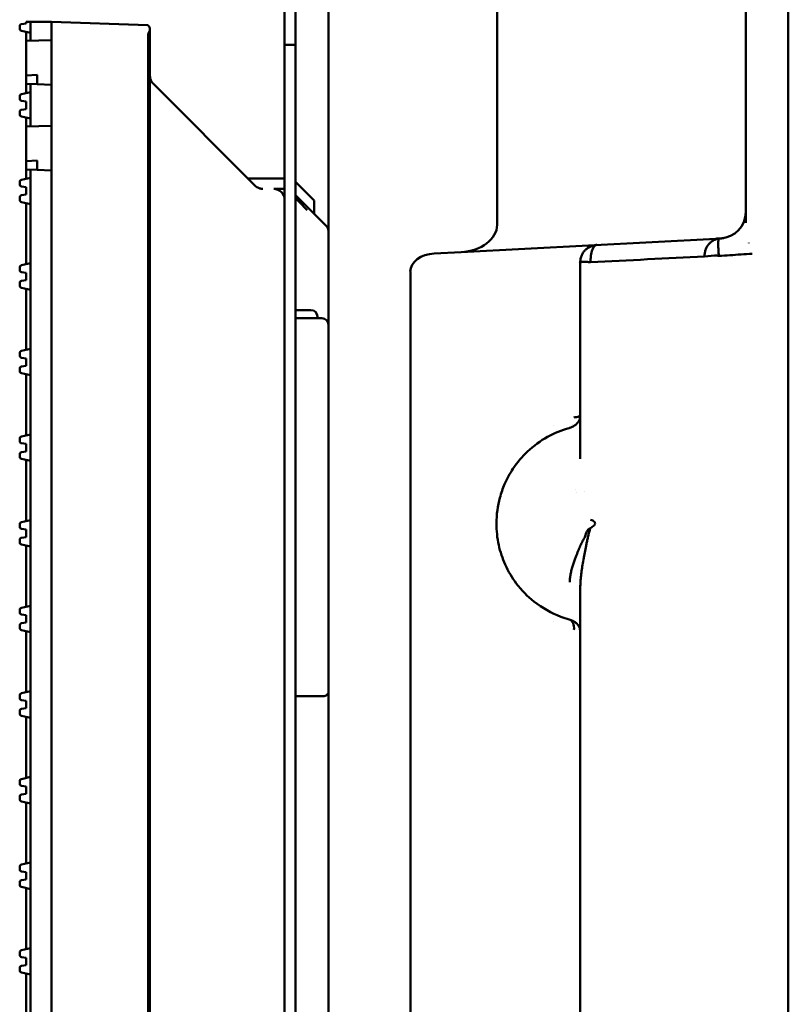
# Model space of a CAD drawing. Header units: millimetres. Extents: x 0 to 14369, y -869 to 2970.
# Tile 391 of 656: x 1703 to 1738, y 2092 to 2137. Entities that reach past the tile are written whole.
import ezdxf

# ---------------------------------------------------------------- set-up
doc = ezdxf.new("R2010")
doc.units = ezdxf.units.MM
doc.header["$LTSCALE"] = 10
doc.layers.add('Sichtbar (ISO)', color=7, linetype='Continuous', lineweight=50)

msp = doc.modelspace()

# ---------------------------------------------------------------- linework, layer by layer
at = {"layer": 'Sichtbar (ISO)'}
for p, q in [((1714.784, 2135.364), (1714.784, 2637.664)), ((1715.284, 2135.364), (1715.284, 2637.664)), ((1737.784, 2209.776), (1737.784, 2044.16)), ((1716.784, 2158.311), (1716.784, 2114.717)), ((1724.484, 2127.154), (1724.484, 2145.874)), ((1735.841, 2145.296), (1735.841, 2127.731)), ((1714.784, 1635.364), (1714.784, 2137.664)), ((1715.284, 1635.364), (1715.284, 2137.664)), ((1702.684, 2136.102), (1702.684, 2136.215)), ((1703.184, 2135.911), (1702.763, 2136.004)), ((1702.77, 2136.314), (1702.984, 2136.344)), ((1702.984, 2136.414), (1702.984, 2136.344)), ((1702.984, 2136.414), (1703.184, 2136.414)), ((1703.184, 2136.414), (1703.184, 2135.911)), ((1704.134, 2136.414), (1703.184, 2136.414)), ((1704.134, 2136.414), (1708.534, 2136.26)), ((1704.134, 2136.414), (1704.134, 2135.915)), ((1704.134, 2135.915), (1704.134, 2136.414)), ((1708.534, 2136.26), (1704.134, 2136.414)), ((1708.634, 2136.157), (1708.534, 2136.26)), ((1708.534, 2136.26), (1708.634, 2136.157)), ((1708.634, 2136.024), (1708.634, 2136.157)), ((1708.634, 2136.157), (1708.634, 2136.024)), ((1708.634, 1637.004), (1708.634, 2136.024)), ((1708.634, 2136.024), (1708.634, 1637.004)), ((1702.984, 2135.544), (1702.984, 2135.955)), ((1704.134, 2135.582), (1702.984, 2135.544)), ((1703.184, 2135.551), (1703.184, 2135.911)), ((1704.134, 1637.112), (1704.134, 2135.915)), ((1704.134, 2135.915), (1704.134, 1637.112)), ((1708.548, 1637.266), (1708.548, 2135.761)), ((1708.548, 2135.761), (1708.548, 1637.266)), ((1702.984, 2135.544), (1702.984, 2135.444)), ((1702.984, 2135.444), (1702.984, 2133.966)), ((1715.284, 2135.364), (1714.784, 2135.364)), ((1702.984, 2133.966), (1703.484, 2134.001)), ((1702.984, 2133.966), (1702.984, 2133.584)), ((1703.484, 2133.667), (1703.484, 2134.001)), ((1702.984, 2133.584), (1703.484, 2133.567)), ((1702.984, 2133.166), (1702.984, 2133.584)), ((1703.184, 2133.211), (1703.184, 2133.577)), ((1703.484, 2133.567), (1703.484, 2133.667)), ((1703.484, 2133.567), (1704.134, 2133.546)), ((1708.781, 2133.596), (1708.781, 2133.596)), ((1713.438, 2128.939), (1708.781, 2133.596)), ((1713.438, 2128.939), (1708.781, 2133.596)), ((1702.684, 2132.907), (1702.684, 2133.02)), ((1702.763, 2133.117), (1703.184, 2133.211)), ((1703.184, 2133.211), (1703.184, 2132.004)), ((1708.634, 2133.243), (1708.634, 2133.243)), ((1708.634, 2133.243), (1708.634, 2133.243)), ((1702.984, 2132.778), (1702.77, 2132.808)), ((1702.77, 2132.407), (1702.984, 2132.437)), ((1702.984, 2132.778), (1702.984, 2132.437)), ((1702.684, 2132.196), (1702.684, 2132.308)), ((1703.184, 2132.004), (1702.763, 2132.098)), ((1702.984, 2131.638), (1702.984, 2132.049)), ((1703.184, 2131.644), (1703.184, 2132.004)), ((1704.134, 2131.676), (1702.984, 2131.638)), ((1702.984, 2131.638), (1702.984, 2131.538)), ((1702.984, 2131.538), (1702.984, 2130.06)), ((1702.984, 2130.06), (1703.484, 2130.095)), ((1702.984, 2130.06), (1702.984, 2129.678)), ((1703.484, 2129.761), (1703.484, 2130.095)), ((1703.484, 2129.661), (1703.484, 2129.761)), ((1702.763, 2129.211), (1703.184, 2129.304)), ((1702.984, 2129.678), (1703.484, 2129.661)), ((1702.984, 2129.26), (1702.984, 2129.678)), ((1703.184, 2129.304), (1703.184, 2129.671)), ((1703.184, 2129.304), (1703.184, 2128.098)), ((1703.484, 2129.661), (1704.134, 2129.639)), ((1713.134, 2129.264), (1713.134, 2129.243)), ((1714.784, 2129.264), (1713.134, 2129.264)), ((1702.684, 2129.001), (1702.684, 2129.113)), ((1702.984, 2128.871), (1702.77, 2128.902)), ((1702.984, 2128.871), (1702.984, 2128.531)), ((1716.134, 2128.264), (1715.284, 2129.114)), ((1702.684, 2128.289), (1702.684, 2128.402)), ((1702.77, 2128.501), (1702.984, 2128.531)), ((1713.791, 2128.793), (1713.791, 2128.793)), ((1713.791, 2128.793), (1713.791, 2128.793)), ((1714.784, 2128.793), (1714.284, 2128.793)), ((1714.284, 2128.793), (1714.784, 2128.793)), ((1716.697, 2127.094), (1715.284, 2128.507)), ((1703.184, 2128.098), (1702.763, 2128.192)), ((1702.984, 2125.354), (1702.984, 2128.143)), ((1703.184, 2125.398), (1703.184, 2128.098)), ((1716.134, 2127.657), (1716.134, 2128.264)), ((1716.697, 2127.094), (1716.697, 2127.094)), ((1722.85, 2125.912), (1734.47, 2126.521)), ((1734.411, 2126.517), (1734.411, 2126.517)), ((1735.984, 2126.325), (1735.984, 2126.322)), ((1721.615, 2125.847), (1722.849, 2125.912)), ((1722.85, 2125.912), (1722.849, 2125.912)), ((1728.646, 2126.103), (1728.646, 2126.102)), ((1702.763, 2125.305), (1703.184, 2125.398)), ((1703.184, 2125.398), (1703.184, 2124.192)), ((1728.284, 2125.427), (1728.284, 2118.44)), ((1728.287, 2125.437), (1728.287, 2125.437)), ((1728.512, 2125.464), (1728.512, 2125.464)), ((1702.684, 2125.094), (1702.684, 2125.207)), ((1702.984, 2124.965), (1702.77, 2124.995)), ((1702.984, 2124.965), (1702.984, 2124.625)), ((1720.524, 2125.018), (1720.524, 1727.189)), ((1702.684, 2124.383), (1702.684, 2124.496)), ((1702.77, 2124.595), (1702.984, 2124.625)), ((1703.184, 2124.192), (1702.763, 2124.285)), ((1702.984, 2121.448), (1702.984, 2124.236)), ((1703.184, 2121.492), (1703.184, 2124.192)), ((1715.984, 2123.264), (1715.284, 2123.264)), ((1715.984, 2123.264), (1715.284, 2123.264)), ((1716.284, 2122.894), (1716.284, 2122.964)), ((1716.284, 2122.964), (1716.284, 2122.894)), ((1716.484, 2122.894), (1715.284, 2122.894)), ((1716.484, 2122.894), (1715.284, 2122.894)), ((1702.684, 2121.188), (1702.684, 2121.301)), ((1702.763, 2121.399), (1703.184, 2121.492)), ((1703.184, 2121.492), (1703.184, 2120.286)), ((1702.984, 2121.059), (1702.77, 2121.089)), ((1702.77, 2120.689), (1702.984, 2120.719)), ((1702.984, 2121.059), (1702.984, 2120.719)), ((1702.684, 2120.477), (1702.684, 2120.59)), ((1703.184, 2120.286), (1702.763, 2120.379)), ((1702.984, 2117.541), (1702.984, 2120.33)), ((1703.184, 2117.586), (1703.184, 2120.286)), ((1728.284, 2116.471), (1728.284, 2118.439)), ((1702.763, 2117.492), (1703.184, 2117.586)), ((1703.184, 2117.586), (1703.184, 2116.379)), ((1727.039, 2117.982), (1727.04, 2117.982)), ((1702.684, 2117.282), (1702.684, 2117.395)), ((1702.984, 2117.153), (1702.77, 2117.183)), ((1702.984, 2117.153), (1702.984, 2116.812)), ((1702.684, 2116.571), (1702.684, 2116.683)), ((1702.77, 2116.782), (1702.984, 2116.812)), ((1703.184, 2116.379), (1702.763, 2116.473)), ((1702.984, 2113.635), (1702.984, 2116.424)), ((1703.184, 2113.679), (1703.184, 2116.379)), ((1728.284, 2116.471), (1728.284, 2116.471)), ((1728.054, 2115.083), (1728.055, 2115.083)), ((1728.102, 2114.961), (1728.102, 2114.961)), ((1728.463, 2114.967), (1728.463, 2114.967)), ((1716.784, 2112.311), (1716.784, 2114.717)), ((1716.784, 2114.717), (1716.784, 2112.311)), ((1702.763, 2113.586), (1703.184, 2113.679)), ((1703.184, 2113.679), (1703.184, 2112.473)), ((1702.684, 2113.376), (1702.684, 2113.488)), ((1702.984, 2113.246), (1702.77, 2113.277)), ((1702.984, 2113.246), (1702.984, 2112.906)), ((1702.684, 2112.664), (1702.684, 2112.777)), ((1702.77, 2112.876), (1702.984, 2112.906)), ((1703.184, 2112.473), (1702.763, 2112.567)), ((1702.984, 2109.729), (1702.984, 2112.518)), ((1703.184, 2109.773), (1703.184, 2112.473)), ((1716.784, 2112.311), (1716.784, 1967.68)), ((1728.054, 2111.944), (1728.054, 2111.944)), ((1728.103, 2112.068), (1728.103, 2112.068)), ((1728.449, 2111.987), (1728.449, 2111.987)), ((1728.464, 2112.061), (1728.464, 2112.061)), ((1728.284, 2110.557), (1728.284, 2110.557)), ((1728.284, 2110.557), (1728.284, 2108.588)), ((1702.684, 2109.469), (1702.684, 2109.582)), ((1702.763, 2109.68), (1703.184, 2109.773)), ((1703.184, 2109.773), (1703.184, 2108.567)), ((1702.984, 2109.34), (1702.77, 2109.37)), ((1702.984, 2109.34), (1702.984, 2109)), ((1727.039, 2109.045), (1727.041, 2109.045)), ((1702.684, 2108.758), (1702.684, 2108.871)), ((1703.184, 2108.567), (1702.763, 2108.66)), ((1702.77, 2108.97), (1702.984, 2109)), ((1702.984, 2105.823), (1702.984, 2108.611)), ((1728.284, 2108.588), (1728.284, 2043.662)), ((1703.184, 2105.867), (1703.184, 2108.567)), ((1728.284, 2106.68), (1728.284, 2106.68)), ((1702.684, 2105.563), (1702.684, 2105.676)), ((1702.763, 2105.774), (1703.184, 2105.867)), ((1702.984, 2105.434), (1702.77, 2105.464)), ((1703.184, 2105.867), (1703.184, 2104.661)), ((1715.284, 2105.641), (1716.484, 2105.641)), ((1716.484, 2105.641), (1715.284, 2105.641)), ((1702.77, 2105.064), (1702.984, 2105.094)), ((1702.984, 2105.434), (1702.984, 2105.094)), ((1702.684, 2104.852), (1702.684, 2104.965)), ((1703.184, 2104.661), (1702.763, 2104.754)), ((1702.984, 2101.912), (1702.984, 2104.705)), ((1703.184, 2101.957), (1703.184, 2104.661)), ((1728.284, 2103.848), (1728.284, 2103.848)), ((1728.284, 2102.852), (1728.284, 2102.852)), ((1702.763, 2101.863), (1703.184, 2101.957)), ((1703.184, 2101.957), (1703.184, 2100.75)), ((1702.684, 2101.653), (1702.684, 2101.766)), ((1702.984, 2101.524), (1702.77, 2101.554)), ((1702.984, 2101.524), (1702.984, 2101.183)), ((1702.684, 2100.942), (1702.684, 2101.054)), ((1702.77, 2101.153), (1702.984, 2101.183)), ((1703.184, 2100.75), (1702.763, 2100.844)), ((1702.984, 2098.006), (1702.984, 2100.795)), ((1703.184, 2098.05), (1703.184, 2100.75)), ((1702.684, 2097.747), (1702.684, 2097.859)), ((1702.763, 2097.957), (1703.184, 2098.05)), ((1703.184, 2098.05), (1703.184, 2096.844)), ((1702.984, 2097.617), (1702.77, 2097.648)), ((1702.984, 2097.617), (1702.984, 2097.277)), ((1702.684, 2097.035), (1702.684, 2097.148)), ((1703.184, 2096.844), (1702.763, 2096.938)), ((1702.77, 2097.247), (1702.984, 2097.277)), ((1702.984, 2094.1), (1702.984, 2096.889)), ((1703.184, 2094.144), (1703.184, 2096.844)), ((1702.684, 2093.84), (1702.684, 2093.953)), ((1702.763, 2094.051), (1703.184, 2094.144)), ((1703.184, 2094.144), (1703.184, 2092.938)), ((1702.984, 2093.711), (1702.77, 2093.741)), ((1702.77, 2093.341), (1702.984, 2093.371)), ((1702.984, 2093.711), (1702.984, 2093.371)), ((1702.684, 2093.129), (1702.684, 2093.242)), ((1703.184, 2092.938), (1702.763, 2093.031)), ((1702.984, 2090.194), (1702.984, 2092.982)), ((1703.184, 2090.238), (1703.184, 2092.938))]:
    msp.add_line(p, q, dxfattribs=at)
for centre, radius, start, end in [((1702.784, 2136.215), 0.1, 98, 180), ((1702.784, 2136.102), 0.1, 180, 257.5), ((1702.784, 2133.02), 0.1, 102.5, 180), ((1702.784, 2132.907), 0.1, 180, 262), ((1702.784, 2132.308), 0.1, 98, 180), ((1702.784, 2132.196), 0.1, 180, 257.5), ((1702.784, 2129.113), 0.1, 102.5, 180), ((1702.784, 2129.001), 0.1, 180, 262), ((1702.784, 2128.402), 0.1, 98, 180), ((1714.284, 2128.293), 0.5, 0, 90), ((1714.284, 2128.293), 0.5, 0, 90), ((1702.784, 2128.289), 0.1, 180, 257.5), ((1734.641, 2127.731), 1.2, 273, 0), ((1716.484, 2126.882), 0.3, 44.9321, 45.0088), ((1716.484, 2126.882), 0.3, 44.8887, 44.986), ((1716.484, 2126.882), 0.3, 0, 44.9321), ((1716.484, 2126.882), 0.3, 0, 44.8887), ((1702.784, 2125.207), 0.1, 102.5, 180), ((1702.784, 2125.094), 0.1, 180, 262), ((1702.784, 2124.496), 0.1, 98, 180), ((1702.784, 2124.383), 0.1, 180, 257.5), ((1715.984, 2122.964), 0.3, 0, 90), ((1715.984, 2122.964), 0.3, 0, 90), ((1716.484, 2122.594), 0.3, 0, 90), ((1716.484, 2122.594), 0.3, 0, 90), ((1702.784, 2121.301), 0.1, 102.5, 180), ((1702.784, 2121.188), 0.1, 180, 262), ((1702.784, 2120.59), 0.1, 98, 180), ((1702.784, 2120.477), 0.1, 180, 257.5), ((1727.784, 2118.509), 0.5, 289.0308, 289.0434), ((1702.784, 2117.395), 0.1, 102.5, 180), ((1702.784, 2117.282), 0.1, 180, 262), ((1702.784, 2116.683), 0.1, 98, 180), ((1702.784, 2116.571), 0.1, 180, 257.5), ((1702.784, 2113.488), 0.1, 102.5, 180), ((1702.784, 2113.376), 0.1, 180, 262), ((1702.784, 2112.777), 0.1, 98, 180), ((1702.784, 2112.664), 0.1, 180, 257.5), ((1702.784, 2109.582), 0.1, 102.5, 180), ((1702.784, 2109.469), 0.1, 180, 262), ((1702.784, 2108.871), 0.1, 98, 180), ((1702.784, 2108.758), 0.1, 180, 257.5), ((1702.784, 2105.676), 0.1, 102.5, 180), ((1702.784, 2105.563), 0.1, 180, 262), ((1702.784, 2104.965), 0.1, 98, 180), ((1702.784, 2104.852), 0.1, 180, 257.5), ((1702.784, 2101.766), 0.1, 102.5, 180), ((1702.784, 2101.653), 0.1, 180, 262), ((1702.784, 2101.054), 0.1, 98, 180), ((1702.784, 2100.942), 0.1, 180, 257.5), ((1702.784, 2097.859), 0.1, 102.5, 180), ((1702.784, 2097.747), 0.1, 180, 262), ((1702.784, 2097.148), 0.1, 98, 180), ((1702.784, 2097.035), 0.1, 180, 257.5), ((1702.784, 2093.953), 0.1, 102.5, 180), ((1702.784, 2093.84), 0.1, 180, 262), ((1702.784, 2093.242), 0.1, 98, 180), ((1702.784, 2093.129), 0.1, 180, 257.5)]:
    msp.add_arc(centre, radius, start, end, dxfattribs=at)
for centre, major_axis, ratio, start_param, end_param in [((1709.11, 2135.74), (-0.555, 0.1), 0.884462, 5.879949, 6.440839), ((1709.11, 2135.74), (-0.555, 0.1), 0.884462, 5.879949, 6.440839), ((1713.084, 2128.586), (0.353, 0.354), 0.57735, 6.283033, 6.283074), ((1713.084, 2128.586), (0.353, 0.354), 0.57735, 6.283072, 6.283115), ((1722.787, 2127.11), (1.696, 0.089), 0.706622, 4.711596, 6.24551), ((1734.69, 2125.731), (-0.136, 2.596), 0.435252, 1.25803, 1.258168), ((1721.655, 2125.048), (1.131, 0.059), 0.706622, 1.56961, 3.104577), ((1727.776, 2118.448), (0.508, 0), 0.98626, 6.266113, 6.267086), ((1727.638, 2108.665), (0.134, 0.482), 0.693731, 4.9036, 6.282179)]:
    msp.add_ellipse(centre, major_axis=major_axis, ratio=ratio, start_param=start_param, end_param=end_param, dxfattribs=at)
for points, knots in [([(1708.634, 2133.95), (1708.634, 2133.913), (1708.638, 2133.873), (1708.649, 2133.828), (1708.661, 2133.783), (1708.682, 2133.732), (1708.706, 2133.692), (1708.725, 2133.661), (1708.744, 2133.636), (1708.764, 2133.614)], [0, 0, 0, 0, 0.3333333, 0.3333333, 0.3333333, 0.6666667, 0.6666667, 0.6666667, 0.9259182, 0.9259182, 0.9259182, 0.9259182]), ([(1708.764, 2133.614), (1708.744, 2133.636), (1708.725, 2133.661), (1708.706, 2133.692), (1708.682, 2133.732), (1708.661, 2133.783), (1708.649, 2133.828), (1708.639, 2133.871), (1708.635, 2133.908), (1708.634, 2133.943)], [0.0728127, 0.0728127, 0.0728127, 0.0728127, 0.3333333, 0.3333333, 0.3333333, 0.6666667, 0.6666667, 0.6666667, 0.979937, 0.979937, 0.979937, 0.979937]), ([(1713.438, 2128.939), (1713.459, 2128.918), (1713.483, 2128.898), (1713.54, 2128.859), (1713.575, 2128.84), (1713.616, 2128.825)], [0, 0, 0, 0, 0.0153841, 0.0153841, 0.03140815, 0.03140815, 0.03140815, 0.03140815]), ([(1713.438, 2128.939), (1713.459, 2128.918), (1713.483, 2128.897), (1713.541, 2128.858), (1713.576, 2128.84), (1713.616, 2128.825)], [0, 0, 0, 0, 0.01564208, 0.01564208, 0.031402, 0.031402, 0.031402, 0.031402]), ([(1713.616, 2128.824), (1713.626, 2128.821), (1713.636, 2128.817), (1713.647, 2128.814), (1713.688, 2128.802), (1713.737, 2128.793), (1713.791, 2128.793)], [0.5791796, 0.5791796, 0.5791796, 0.5791796, 0.6666667, 0.6666667, 0.6666667, 0.9993576, 0.9993576, 0.9993576, 0.9993576]), ([(1713.791, 2128.793), (1713.768, 2128.793), (1713.746, 2128.794), (1713.725, 2128.797), (1713.696, 2128.801), (1713.669, 2128.807), (1713.646, 2128.814), (1713.644, 2128.815), (1713.642, 2128.815), (1713.641, 2128.816), (1713.634, 2128.818), (1713.627, 2128.821), (1713.62, 2128.823)], [0.0005739, 0.0005739, 0.0005739, 0.0005739, 0.1393726, 0.1393726, 0.1393726, 0.3333333, 0.3333333, 0.3333333, 0.3479752, 0.3479752, 0.3479752, 0.408749, 0.408749, 0.408749, 0.408749]), ([(1715.284, 2128.367), (1715.438, 2128.209), (1715.615, 2128.028), (1715.814, 2127.823), (1715.816, 2127.821)], [0.3414318, 0.3414318, 0.3414318, 0.3414318, 0.6666667, 0.6698795, 0.6698795, 0.6698795, 0.6698795]), ([(1735.838, 2127.628), (1735.839, 2127.637), (1735.839, 2127.646), (1735.84, 2127.659), (1735.84, 2127.664), (1735.841, 2127.673), (1735.841, 2127.676), (1735.841, 2127.684), (1735.841, 2127.686), (1735.841, 2127.691), (1735.841, 2127.692), (1735.841, 2127.692)], [0, 0, 0, 0, 0.00341789, 0.00341789, 0.00646894, 0.00646894, 0.0101462, 0.0101462, 0.01685898, 0.01685898, 0.02859062, 0.02859062, 0.02859062, 0.02859062]), ([(1735.841, 2127.688), (1735.841, 2127.683), (1735.841, 2127.672), (1735.841, 2127.638), (1735.841, 2127.616), (1735.841, 2127.589)], [0.04248558, 0.04248558, 0.04248558, 0.04248558, 0.07320838, 0.07320838, 0.10524303, 0.10524303, 0.10524303, 0.10524303]), ([(1735.841, 2127.25), (1735.841, 2127.333), (1735.841, 2127.404), (1735.841, 2127.464), (1735.841, 2127.513), (1735.841, 2127.554), (1735.841, 2127.589)], [0, 0, 0, 0, 0.25, 0.25, 0.25, 0.4530356, 0.4530356, 0.4530356, 0.4530356]), ([(1729.042, 2126.236), (1729.02, 2126.235), (1728.973, 2126.23), (1728.905, 2126.218), (1728.767, 2126.175), (1728.643, 2126.107), (1728.525, 2126.016), (1728.429, 2125.912), (1728.351, 2125.773), (1728.323, 2125.694), (1728.3, 2125.61), (1728.287, 2125.523), (1728.285, 2125.475), (1728.284, 2125.451), (1728.284, 2125.435), (1728.284, 2125.427)], [0.0000008, 0.0000008, 0.0000008, 0.0000008, 0.0738501, 0.1478406, 0.2525801, 0.3568922, 0.4594548, 0.5595982, 0.6593242, 0.7304967, 0.8021993, 0.8746998, 0.9264236, 0.9631597, 0.9999994, 0.9999994, 0.9999994, 0.9999994]), ([(1729.042, 2126.236), (1729.032, 2126.236), (1729.021, 2126.234), (1729.011, 2126.231), (1729.001, 2126.228), (1728.991, 2126.224), (1728.981, 2126.218), (1728.961, 2126.207), (1728.943, 2126.192), (1728.925, 2126.172), (1728.907, 2126.152), (1728.89, 2126.127), (1728.874, 2126.099), (1728.858, 2126.07), (1728.844, 2126.038), (1728.831, 2126.001), (1728.817, 2125.965), (1728.806, 2125.926), (1728.796, 2125.883), (1728.786, 2125.841), (1728.777, 2125.795), (1728.771, 2125.748), (1728.768, 2125.724), (1728.765, 2125.7), (1728.763, 2125.676), (1728.761, 2125.651), (1728.759, 2125.627), (1728.758, 2125.601), (1728.757, 2125.576), (1728.756, 2125.551), (1728.756, 2125.525), (1728.756, 2125.512), (1728.756, 2125.499), (1728.757, 2125.486), (1728.757, 2125.48), (1728.757, 2125.473), (1728.757, 2125.467), (1728.757, 2125.46), (1728.757, 2125.454), (1728.757, 2125.447)], [0, 0, 0, 0, 0.061855, 0.061855, 0.061855, 0.124044, 0.124044, 0.124044, 0.249637, 0.249637, 0.249637, 0.376845, 0.376845, 0.376845, 0.504447, 0.504447, 0.504447, 0.630488, 0.630488, 0.630488, 0.754511, 0.754511, 0.754511, 0.816015, 0.816015, 0.816015, 0.877272, 0.877272, 0.877272, 0.938492, 0.938492, 0.938492, 0.969188, 0.969188, 0.969188, 0.984575, 0.984575, 0.984575, 1, 1, 1, 1]), ([(1733.958, 2125.712), (1733.958, 2125.727), (1733.959, 2125.759), (1733.963, 2125.805), (1733.973, 2125.894), (1734.015, 2126.051), (1734.083, 2126.185), (1734.171, 2126.302), (1734.278, 2126.396), (1734.399, 2126.466), (1734.488, 2126.497), (1734.534, 2126.508)], [0, 0, 0, 0, 0.0579669, 0.1153445, 0.1955218, 0.3074865, 0.4196905, 0.5334082, 0.6489448, 0.7657654, 0.8830302, 0.8830302, 0.8830302, 0.8830302]), ([(1734.704, 2126.533), (1734.704, 2126.532), (1734.699, 2126.532), (1734.688, 2126.532), (1734.685, 2126.532), (1734.681, 2126.532), (1734.677, 2126.531), (1734.668, 2126.531), (1734.657, 2126.53), (1734.643, 2126.53), (1734.629, 2126.529), (1734.614, 2126.528), (1734.596, 2126.527), (1734.588, 2126.527), (1734.579, 2126.526), (1734.57, 2126.526), (1734.541, 2126.524), (1734.507, 2126.522), (1734.47, 2126.521)], [0.0000005, 0.0000005, 0.0000005, 0.0000005, 0.253966, 0.253966, 0.253966, 0.3333333, 0.3333333, 0.3333333, 0.5000008, 0.5000008, 0.5000008, 0.6666667, 0.6666667, 0.6666667, 0.7460346, 0.7460346, 0.7460346, 0.9999966, 0.9999966, 0.9999966, 0.9999966]), ([(1734.67, 2126.53), (1734.655, 2126.529), (1734.627, 2126.517), (1734.599, 2126.473), (1734.583, 2126.403), (1734.578, 2126.31), (1734.581, 2126.194), (1734.589, 2126.064), (1734.6, 2125.91), (1734.606, 2125.823), (1734.609, 2125.778), (1734.611, 2125.748), (1734.612, 2125.733)], [0.0121565, 0.0121565, 0.0121565, 0.0121565, 0.1155971, 0.2322991, 0.3493194, 0.4657271, 0.5807364, 0.6940285, 0.8062593, 0.8859758, 0.9427779, 0.9999936, 0.9999936, 0.9999936, 0.9999936]), ([(1728.422, 2125.463), (1728.378, 2125.461), (1728.326, 2125.454), (1728.295, 2125.445), (1728.287, 2125.438), (1728.285, 2125.434), (1728.284, 2125.433), (1728.284, 2125.432)], [0.5, 0.5, 0.5, 0.5, 0.75, 0.875, 0.9375, 0.96875, 0.9955389, 0.9955389, 0.9955389, 0.9955389]), ([(1728.757, 2125.447), (1728.726, 2125.45), (1728.664, 2125.456), (1728.544, 2125.464), (1728.465, 2125.464), (1728.422, 2125.463)], [0, 0, 0, 0, 0.125, 0.25, 0.5, 0.5, 0.5, 0.5]), ([(1728.284, 2118.439), (1728.284, 2118.387), (1728.276, 2118.335), (1728.243, 2118.237), (1728.219, 2118.192), (1728.163, 2118.116), (1728.133, 2118.083), (1728.067, 2118.024), (1728.03, 2117.998), (1727.973, 2117.963), (1727.947, 2117.948), (1727.875, 2117.914), (1727.827, 2117.896), (1727.777, 2117.882)], [0, 0, 0, 0, 0.01584773, 0.01584773, 0.03133371, 0.03133371, 0.04470147, 0.04470147, 0.06001808, 0.06001808, 0.07209821, 0.07209821, 0.08981157, 0.08981157, 0.08981157, 0.08981157]), ([(1728.284, 2118.44), (1728.284, 2118.434), (1728.278, 2118.428), (1728.265, 2118.422), (1728.252, 2118.416), (1728.233, 2118.409), (1728.208, 2118.403), (1728.158, 2118.389), (1728.084, 2118.376), (1727.991, 2118.362)], [0, 0, 0, 0, 0.25, 0.25, 0.25, 0.5, 0.5, 0.5, 1, 1, 1, 1]), ([(1727.773, 2117.881), (1727.106, 2117.695), (1726.444, 2117.347), (1725.633, 2116.578), (1725.408, 2116.316), (1725.069, 2115.804), (1724.94, 2115.57), (1724.745, 2115.122), (1724.671, 2114.914), (1724.514, 2114.331), (1724.457, 2113.93), (1724.454, 2113.2), (1724.491, 2112.862), (1724.629, 2112.23), (1724.731, 2111.93), (1724.997, 2111.338), (1725.172, 2111.048), (1725.605, 2110.47), (1725.88, 2110.195), (1726.553, 2109.659), (1726.97, 2109.431), (1727.519, 2109.224), (1727.646, 2109.182), (1727.773, 2109.147)], [0, 0, 0, 0, 0.303825, 0.303825, 0.430084, 0.430084, 0.520137, 0.520137, 0.590205, 0.590205, 0.708788, 0.708788, 0.809104, 0.809104, 0.908175, 0.908175, 1.023089, 1.023089, 1.168969, 1.168969, 1.364996, 1.364996, 1.422911, 1.422911, 1.422911, 1.422911]), ([(1728.961, 2113.514), (1728.961, 2113.549), (1728.947, 2113.579), (1728.927, 2113.601), (1728.908, 2113.624), (1728.882, 2113.639), (1728.851, 2113.654), (1728.823, 2113.668), (1728.791, 2113.682), (1728.754, 2113.697)], [0, 0, 0, 0, 0.3390394, 0.3390394, 0.3390394, 0.6780787, 0.6780787, 0.6780787, 0.9999984, 0.9999984, 0.9999984, 0.9999984]), ([(1727.802, 2110.853), (1727.802, 2110.87), (1727.803, 2110.887), (1727.804, 2110.904), (1727.805, 2110.921), (1727.806, 2110.938), (1727.807, 2110.955), (1727.81, 2110.989), (1727.814, 2111.024), (1727.818, 2111.058), (1727.827, 2111.127), (1727.838, 2111.196), (1727.852, 2111.264), (1727.865, 2111.333), (1727.881, 2111.4), (1727.898, 2111.467), (1727.916, 2111.533), (1727.934, 2111.597), (1727.954, 2111.659), (1727.973, 2111.721), (1727.993, 2111.78), (1728.014, 2111.837), (1728.034, 2111.894), (1728.055, 2111.948), (1728.075, 2112), (1728.116, 2112.103), (1728.156, 2112.196), (1728.19, 2112.278), (1728.207, 2112.319), (1728.222, 2112.357), (1728.237, 2112.394), (1728.252, 2112.431), (1728.267, 2112.465), (1728.281, 2112.499), (1728.296, 2112.532), (1728.311, 2112.565), (1728.327, 2112.597), (1728.335, 2112.613), (1728.343, 2112.629), (1728.351, 2112.645), (1728.36, 2112.661), (1728.369, 2112.677), (1728.378, 2112.693), (1728.387, 2112.709), (1728.397, 2112.725), (1728.407, 2112.742), (1728.417, 2112.759), (1728.427, 2112.777), (1728.437, 2112.797), (1728.459, 2112.837), (1728.48, 2112.885), (1728.502, 2112.947), (1728.513, 2112.978), (1728.524, 2113.013), (1728.537, 2113.048), (1728.549, 2113.084), (1728.564, 2113.12), (1728.582, 2113.155), (1728.6, 2113.189), (1728.622, 2113.221), (1728.649, 2113.247), (1728.663, 2113.261), (1728.678, 2113.273), (1728.694, 2113.283), (1728.711, 2113.294), (1728.729, 2113.302), (1728.749, 2113.309)], [0, 0, 0, 0, 0.015625, 0.015625, 0.015625, 0.03125, 0.03125, 0.03125, 0.0625, 0.0625, 0.0625, 0.125, 0.125, 0.125, 0.1875, 0.1875, 0.1875, 0.25, 0.25, 0.25, 0.3125, 0.3125, 0.3125, 0.375, 0.375, 0.375, 0.5, 0.5, 0.5, 0.5625, 0.5625, 0.5625, 0.625, 0.625, 0.625, 0.6875, 0.6875, 0.6875, 0.71875, 0.71875, 0.71875, 0.75, 0.75, 0.75, 0.78125, 0.78125, 0.78125, 0.8125, 0.8125, 0.8125, 0.875, 0.875, 0.875, 0.90625, 0.90625, 0.90625, 0.9375, 0.9375, 0.9375, 0.96875, 0.96875, 0.96875, 0.984375, 0.984375, 0.984375, 1, 1, 1, 1]), ([(1728.749, 2113.309), (1728.744, 2113.295), (1728.738, 2113.281), (1728.733, 2113.267), (1728.728, 2113.252), (1728.723, 2113.238), (1728.718, 2113.223), (1728.708, 2113.194), (1728.699, 2113.164), (1728.69, 2113.134), (1728.681, 2113.103), (1728.673, 2113.072), (1728.665, 2113.041), (1728.657, 2113.01), (1728.65, 2112.978), (1728.642, 2112.946), (1728.628, 2112.883), (1728.615, 2112.819), (1728.602, 2112.757), (1728.596, 2112.726), (1728.59, 2112.695), (1728.584, 2112.665), (1728.578, 2112.635), (1728.573, 2112.605), (1728.567, 2112.576), (1728.561, 2112.547), (1728.556, 2112.519), (1728.55, 2112.492), (1728.545, 2112.464), (1728.54, 2112.437), (1728.534, 2112.411), (1728.524, 2112.358), (1728.514, 2112.308), (1728.503, 2112.258), (1728.493, 2112.208), (1728.483, 2112.158), (1728.473, 2112.108), (1728.463, 2112.058), (1728.453, 2112.008), (1728.443, 2111.955), (1728.423, 2111.851), (1728.403, 2111.739), (1728.384, 2111.623), (1728.375, 2111.565), (1728.366, 2111.506), (1728.357, 2111.447), (1728.349, 2111.387), (1728.34, 2111.327), (1728.333, 2111.267), (1728.326, 2111.206), (1728.319, 2111.146), (1728.313, 2111.086), (1728.307, 2111.025), (1728.302, 2110.965), (1728.298, 2110.905), (1728.293, 2110.846), (1728.29, 2110.786), (1728.288, 2110.728), (1728.287, 2110.699), (1728.286, 2110.67), (1728.285, 2110.642), (1728.285, 2110.628), (1728.285, 2110.613), (1728.285, 2110.599), (1728.284, 2110.585), (1728.284, 2110.571), (1728.284, 2110.557)], [0, 0, 0, 0, 0.015625, 0.015625, 0.015625, 0.03125, 0.03125, 0.03125, 0.0625, 0.0625, 0.0625, 0.09375, 0.09375, 0.09375, 0.125, 0.125, 0.125, 0.1875, 0.1875, 0.1875, 0.21875, 0.21875, 0.21875, 0.25, 0.25, 0.25, 0.28125, 0.28125, 0.28125, 0.3125, 0.3125, 0.3125, 0.375, 0.375, 0.375, 0.4375, 0.4375, 0.4375, 0.5, 0.5, 0.5, 0.625, 0.625, 0.625, 0.6875, 0.6875, 0.6875, 0.75, 0.75, 0.75, 0.8125, 0.8125, 0.8125, 0.875, 0.875, 0.875, 0.9375, 0.9375, 0.9375, 0.96875, 0.96875, 0.96875, 0.984375, 0.984375, 0.984375, 1, 1, 1, 1]), ([(1728.749, 2113.309), (1728.778, 2113.335), (1728.833, 2113.385), (1728.919, 2113.421), (1728.95, 2113.48), (1728.961, 2113.514)], [0.0000128, 0.0000128, 0.0000128, 0.0000128, 0.3333333, 0.6666667, 1, 1, 1, 1]), ([(1727.781, 2109.145), (1727.841, 2109.125), (1727.89, 2109.106), (1727.97, 2109.067), (1727.995, 2109.053), (1728.042, 2109.023), (1728.063, 2109.007), (1728.115, 2108.965), (1728.146, 2108.934), (1728.202, 2108.864), (1728.227, 2108.823), (1728.266, 2108.73), (1728.279, 2108.677), (1728.284, 2108.612), (1728.284, 2108.6), (1728.284, 2108.588)], [0, 0, 0, 0, 0.0248973, 0.0248973, 0.035858, 0.035858, 0.04455066, 0.04455066, 0.05757032, 0.05757032, 0.0718846, 0.0718846, 0.08799142, 0.08799142, 0.09169154, 0.09169154, 0.09169154, 0.09169154]), ([(1716.784, 2105.806), (1716.784, 2105.806), (1716.784, 2105.805), (1716.784, 2105.792), (1716.781, 2105.778), (1716.769, 2105.752), (1716.76, 2105.74), (1716.731, 2105.71), (1716.707, 2105.693), (1716.65, 2105.667), (1716.619, 2105.658), (1716.553, 2105.645), (1716.519, 2105.641), (1716.484, 2105.641)], [-0.00028019, -0.00028019, -0.00028019, -0.00028019, 0, 0, 0.00828362, 0.00828362, 0.01645002, 0.01645002, 0.02897172, 0.02897172, 0.04003078, 0.04003078, 0.05044576, 0.05044576, 0.05044576, 0.05044576]), ([(1716.484, 2105.641), (1716.519, 2105.641), (1716.553, 2105.645), (1716.619, 2105.658), (1716.65, 2105.667), (1716.707, 2105.693), (1716.731, 2105.71), (1716.76, 2105.74), (1716.769, 2105.752), (1716.781, 2105.778), (1716.784, 2105.792), (1716.784, 2105.805), (1716.784, 2105.806), (1716.784, 2105.806)], [-0.05044576, -0.05044576, -0.05044576, -0.05044576, -0.04003078, -0.04003078, -0.02897172, -0.02897172, -0.01645002, -0.01645002, -0.00828362, -0.00828362, 0, 0, 0.00028019, 0.00028019, 0.00028019, 0.00028019])]:
    msp.add_open_spline(points, degree=3, knots=knots, dxfattribs=at)
for points in [[(1708.764, 2133.614), (1708.769, 2133.608), (1708.775, 2133.602), (1708.781, 2133.596)], [(1708.764, 2133.614), (1708.769, 2133.608), (1708.775, 2133.602), (1708.781, 2133.596)], [(1708.781, 2133.596), (1708.781, 2133.596), (1708.781, 2133.596), (1708.781, 2133.596)], [(1713.578, 2128.84), (1713.579, 2128.84), (1713.579, 2128.84), (1713.58, 2128.84)], [(1735.841, 2127.687), (1735.841, 2127.687), (1735.841, 2127.688), (1735.841, 2127.688)], [(1735.842, 2127.731), (1735.842, 2127.731), (1735.842, 2127.731), (1735.842, 2127.731)], [(1728.646, 2126.16), (1728.646, 2126.159), (1728.646, 2126.157), (1728.646, 2126.155)], [(1734.436, 2126.474), (1734.435, 2126.476), (1734.434, 2126.477), (1734.433, 2126.478)], [(1734.534, 2126.508), (1734.58, 2126.52), (1734.627, 2126.527), (1734.676, 2126.53)], [(1734.582, 2126.233), (1734.581, 2126.235), (1734.58, 2126.236), (1734.579, 2126.238)], [(1734.693, 2126.531), (1734.688, 2126.531), (1734.682, 2126.53), (1734.676, 2126.53)], [(1734.693, 2126.531), (1734.744, 2126.533), (1734.796, 2126.539), (1734.846, 2126.548)], [(1728.757, 2125.447), (1730.491, 2125.538), (1732.225, 2125.621), (1733.958, 2125.712)], [(1734.536, 2125.746), (1734.374, 2125.762), (1734.164, 2125.723), (1733.958, 2125.712)], [(1734.612, 2125.733), (1734.588, 2125.739), (1734.563, 2125.744), (1734.536, 2125.746)], [(1734.612, 2125.733), (1734.781, 2125.743), (1735.119, 2125.764), (1735.627, 2125.805), (1735.965, 2125.826), (1736.134, 2125.836)], [(1728.197, 2125.429), (1728.197, 2125.429), (1728.197, 2125.429), (1728.196, 2125.429)], [(1728.284, 2108.588), (1728.284, 2108.588), (1728.284, 2108.588), (1728.284, 2108.588)]]:
    msp.add_open_spline(points, degree=3, dxfattribs=at)

doc.saveas('drawing.dxf')
